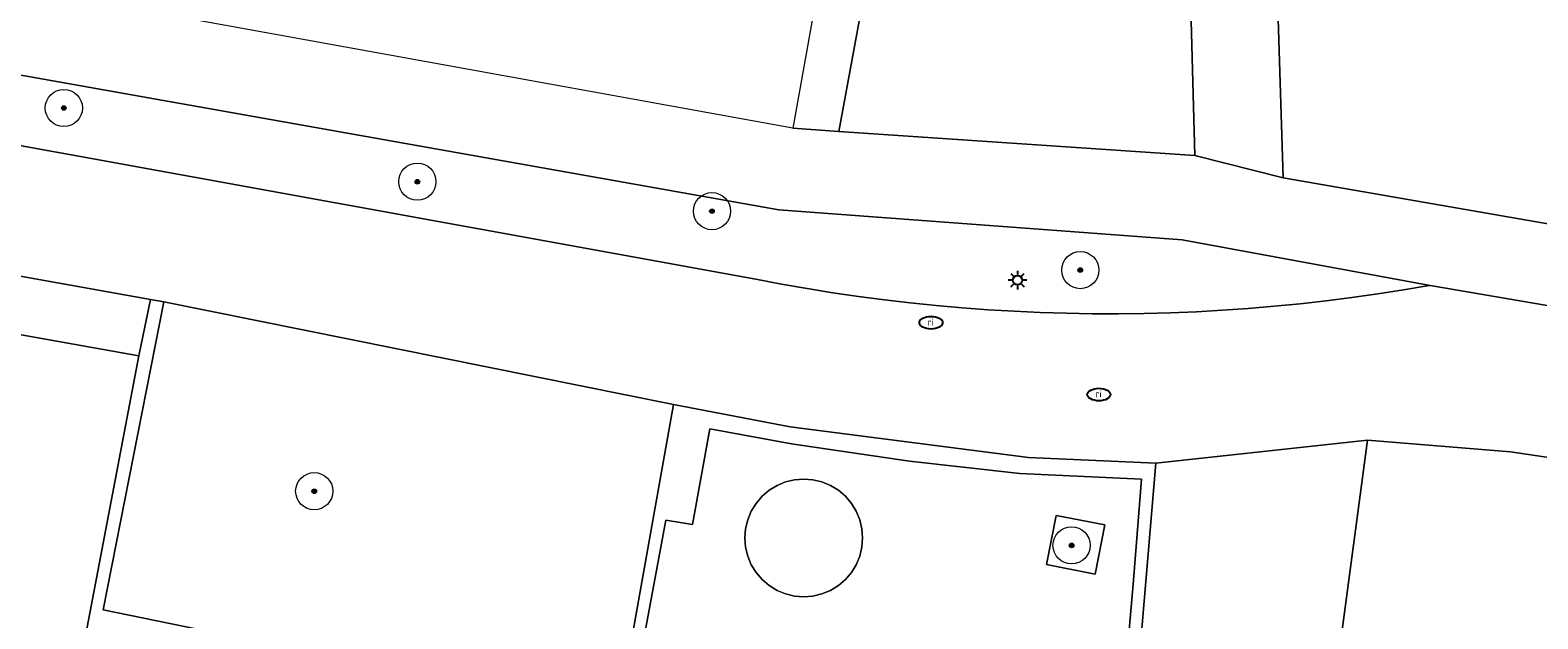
# Model space of a CAD drawing. Header units: metres. Extents: x 152610 to 160096, y 456114 to 462495.
# Tile 489 of 656: x 158172 to 158205, y 460204 to 460217. Entities that reach past the tile are written whole.
import ezdxf
from ezdxf.enums import TextEntityAlignment as Align

# ---------------------------------------------------------------- set-up
doc = ezdxf.new("R2010")
doc.units = ezdxf.units.M
doc.header["$LTSCALE"] = 0.5
doc.layers.get('0').update_dxf_attribs({"linetype": 'CONTINUOUS'})
for name, color, linetype, lineweight in [('B-PV-GR-BEPLANTING_CULTUUR_BOSPLANTSOEN-GV', 251, 'CONTINUOUS', 18), ('B-PV-GR-BEPLANTING_CULTUUR_HEESTERS-GV', 251, 'CONTINUOUS', 18), ('B-PV-GR-BEPLANTING_CULTUUR_VASTE PLANTENVAK-GV', 251, 'CONTINUOUS', 18), ('B-PV-GR-BOOM-S', 251, 'CONTINUOUS', 25), ('B-PV-GR-HAAG-GV', 251, 'CONTINUOUS', 13), ('B-PV-GW-TALUD_KRUIN-G', 251, 'CONTINUOUS', 18), ('B-PV-IE-MEUBILAIR-S', 251, 'CONTINUOUS', 25), ('B-PV-IE-TERREINAFSCHEIDING_KUNSTMATIG_HEKWERK-G', 251, 'IE-TERREINAFSCHEIDING_KUNSTMATIG-SO', 18), ('B-PV-OG-TERREIN_BEGROEID-GV', 251, 'CONTINUOUS', 18), ('B-PV-VH-GESLOTENVERHARDING_ASFALT-GV', 251, 'CONTINUOUS', 18), ('B-PV-VH-ONVERHARD-GV', 251, 'CONTINUOUS', 18), ('B-PV-VH-ONVERHARD_BOOMSCHORS-GV', 251, 'CONTINUOUS', 18), ('B-PV-VH-OPENVERHARDING_TEGEL-GV', 251, 'CONTINUOUS', 18)]:
    doc.layers.add(name, color=color, linetype=linetype, lineweight=lineweight)
doc.styles.add('NLCS-ISO', font='NLCS-ISO.ttf')
doc.linetypes.add('IE-TERREINAFSCHEIDING_KUNSTMATIG-SO', pattern='A,4,[82,NLCS.SHX,S=0.75,R=90,X=0,Y=0],4,-2', length=10)

# ---------------------------------------------------------------- blocks, each defined once
blk = doc.blocks.new('SIE-MEUBILAIR_PAAL_LICHTMAST-SO')
for points in [[(-0.62, 0), (-1, 0)], [(-0.71, 0.71), (-0.44, 0.44)], [(0, 1), (0, 0.62)], [(0.44, 0.44), (0.71, 0.71)], [(1, 0), (0.62, 0)], [(-0.71, -0.71), (-0.44, -0.44)], [(0, -0.62), (0, -1)], [(0.44, -0.44), (0.71, -0.71)]]:
    blk.add_lwpolyline(points)
blk.add_circle((0, 0), 0.5)
blk = doc.blocks.new('SIE-MEUBILAIR_PUT_RIOOLPUT-SO')
blk.add_ellipse((0, 0), major_axis=(1.25, 0), ratio=0.54)
at = {"style": 'NLCS-ISO'}
blk.add_text('ri', height=0.75, dxfattribs=at).set_placement((-0.04, 0.07), align=Align.MIDDLE_CENTER)
blk = doc.blocks.new('SGR-BOOM_GBKN-SO')
at = {"linetype": 'ByBlock', "lineweight": 18}
h = blk.add_hatch(color=0, dxfattribs=at)
h.dxf.hatch_style = 1
edge = h.paths.add_edge_path()
edge.add_arc((0, 0), 0.25, 0, 360)
at = {"color": 0, "linetype": 'ByBlock', "lineweight": 18}
for radius in [2, 0.25]:
    blk.add_circle((0, 0), radius, dxfattribs=at)
at = {"color": 0, "linetype": 'ByBlock', "lineweight": 18, "style": 'NLCS-ISO'}
blk.add_attdef('SOORT', (2.5, 0), '', height=1.5, dxfattribs=at)

msp = doc.modelspace()

# ---------------------------------------------------------------- linework, layer by layer
at = {"layer": 'B-PV-GR-BEPLANTING_CULTUUR_BOSPLANTSOEN-GV', "flags": 128}
msp.add_lwpolyline([(158204.232, 460207.871), (158201.156, 460208.126), (158199.308, 460194.313), (158200.503, 460193.839), (158200.507, 460193.838), (158205.437, 460197.662), (158207.352, 460204.225), (158208.227, 460207.22), (158207.286, 460207.42)], close=True, dxfattribs=at)
at = {"layer": 'B-PV-GR-BEPLANTING_CULTUUR_HEESTERS-GV', "flags": 128}
msp.add_lwpolyline([(158191.905, 460226.338), (158190.92, 460226.51), (158189.278, 460217.61), (158188.781, 460214.836), (158189.771, 460214.769)], close=True, dxfattribs=at)
at = {"layer": 'B-PV-GR-BEPLANTING_CULTUUR_VASTE PLANTENVAK-GV', "flags": 128}
for points in [[(158189.017, 460204.754), (158189.215, 460204.77), (158189.408, 460204.816), (158189.592, 460204.892), (158189.762, 460204.996), (158189.913, 460205.125), (158190.042, 460205.276), (158190.146, 460205.446), (158190.222, 460205.63), (158190.268, 460205.823), (158190.284, 460206.021), (158190.268, 460206.219), (158190.222, 460206.413), (158190.146, 460206.596), (158190.042, 460206.766), (158189.913, 460206.917), (158189.762, 460207.046), (158189.592, 460207.15), (158189.408, 460207.226), (158189.215, 460207.273), (158189.017, 460207.288), (158188.819, 460207.273), (158188.625, 460207.226), (158188.442, 460207.15), (158188.272, 460207.046), (158188.121, 460206.917), (158187.992, 460206.766), (158187.888, 460206.596), (158187.812, 460206.413), (158187.766, 460206.219), (158187.75, 460206.021), (158187.766, 460205.823), (158187.812, 460205.63), (158187.888, 460205.446), (158187.992, 460205.276), (158188.121, 460205.125), (158188.272, 460204.996), (158188.442, 460204.892), (158188.625, 460204.816), (158188.819, 460204.77)], [(158194.449, 460206.505), (158194.243, 460205.448), (158195.293, 460205.243), (158195.499, 460206.301)]]:
    msp.add_lwpolyline(points, close=True, dxfattribs=at)
at = {"layer": 'B-PV-GR-HAAG-GV', "flags": 128}
for points in [[(158177.401, 460203.763), (158173.932, 460204.474), (158175.239, 460211.103), (158174.954, 460211.153), (158174.705, 460209.943), (158173.223, 460202.176)], [(158196.184, 460202.707), (158196.599, 460207.631), (158193.853, 460207.752), (158188.723, 460208.413), (158186.215, 460208.894), (158185.035, 460202.297)], [(158185.22, 460201.963), (158186.044, 460206.404), (158186.621, 460206.314), (158186.998, 460208.367), (158188.756, 460208.045), (158191.293, 460207.671), (158193.668, 460207.405), (158196.285, 460207.284), (158196.113, 460205.113), (158196.08, 460204.7), (158196.043, 460204.287), (158196.007, 460203.874)]]:
    msp.add_lwpolyline(points, dxfattribs=at)
at = {"layer": 'B-PV-GW-TALUD_KRUIN-G', "flags": 128}
msp.add_lwpolyline([(158201.156, 460208.126), (158199.308, 460194.313)], dxfattribs=at)
at = {"layer": 'B-PV-IE-TERREINAFSCHEIDING_KUNSTMATIG_HEKWERK-G', "flags": 128}
for points in [[(158149.183, 460208.655), (158165.883, 460205.467), (158167.212, 460212.535), (158167.499, 460212.484), (158174.954, 460211.153)], [(158174.954, 460211.153), (158174.705, 460209.943), (158173.223, 460202.176), (158172.529, 460199.497)], [(158194.507, 460169.802), (158199.689, 460169.764), (158200.027, 460169.762), (158199.931, 460172.175), (158199.487, 460177.35), (158198.241, 460182.317), (158197.493, 460184.827), (158196.949, 460187.292), (158196.575, 460189.862), (158196.099, 460194.989), (158195.991, 460200.145), (158196.184, 460202.707), (158196.599, 460207.631), (158193.853, 460207.752), (158188.723, 460208.413), (158186.215, 460208.894), (158175.239, 460211.103), (158174.954, 460211.153)], [(158175.239, 460211.103), (158173.932, 460204.474), (158177.401, 460203.763), (158185.035, 460202.297), (158186.215, 460208.894)]]:
    msp.add_lwpolyline(points, dxfattribs=at)
at = {"layer": 'B-PV-OG-TERREIN_BEGROEID-GV', "flags": 128}
for points in [[(158206.212, 460269.265), (158202.663, 460250), (158200.235, 460236.827), (158198.91, 460229.638), (158198.893, 460229.489), (158198.879, 460229.339), (158198.867, 460229.189), (158198.858, 460229.039), (158198.852, 460228.889), (158198.849, 460228.738), (158198.848, 460228.663), (158198.848, 460228.588), (158198.85, 460228.438), (158198.855, 460228.288), (158198.862, 460228.137), (158198.869, 460228.034), (158198.872, 460227.987), (158198.885, 460227.838), (158198.9, 460227.688), (158199.34, 460213.77), (158208.136, 460212.246)], [(158191.905, 460226.338), (158189.771, 460214.769), (158197.44, 460214.254), (158197.051, 460228.498)], [(158169.878, 460214.874), (158187.984, 460211.589), (158188.535, 460211.484), (158189.087, 460211.388), (158189.641, 460211.299), (158190.196, 460211.218), (158190.752, 460211.145), (158191.309, 460211.08), (158191.867, 460211.023), (158192.426, 460210.973), (158192.985, 460210.932), (158193.545, 460210.899), (158194.105, 460210.874), (158194.666, 460210.856), (158195.226, 460210.847), (158195.787, 460210.846), (158196.348, 460210.853), (158196.908, 460210.867), (158197.469, 460210.89), (158198.029, 460210.921), (158198.588, 460210.959), (158199.147, 460211.006), (158199.705, 460211.061), (158200.262, 460211.124), (158200.819, 460211.194), (158201.374, 460211.273), (158201.928, 460211.359), (158202.481, 460211.453), (158202.502, 460211.457), (158197.167, 460212.439), (158188.483, 460213.083), (158170.139, 460216.341)], [(158199.473, 460182.686), (158199.505, 460183.517), (158199.55, 460184.347), (158198.551, 460188.658), (158199.308, 460194.313), (158201.156, 460208.126), (158196.599, 460207.631), (158196.184, 460202.707), (158195.991, 460200.145), (158196.099, 460194.989), (158196.575, 460189.862), (158196.949, 460187.292), (158197.493, 460184.827), (158198.241, 460182.317)]]:
    msp.add_lwpolyline(points, dxfattribs=at)
at = {"layer": 'B-PV-VH-GESLOTENVERHARDING_ASFALT-GV', "flags": 128}
for points in [[(158207.836, 460210.541), (158202.502, 460211.457), (158202.481, 460211.453), (158201.928, 460211.359), (158201.374, 460211.273), (158200.819, 460211.194), (158200.262, 460211.124), (158199.705, 460211.061), (158199.147, 460211.006), (158198.588, 460210.959), (158198.029, 460210.921), (158197.469, 460210.89), (158196.908, 460210.867), (158196.348, 460210.853), (158195.787, 460210.846), (158195.226, 460210.847), (158194.666, 460210.856), (158194.105, 460210.874), (158193.545, 460210.899), (158192.985, 460210.932), (158192.426, 460210.973), (158191.867, 460211.023), (158191.309, 460211.08), (158190.752, 460211.145), (158190.196, 460211.218), (158189.641, 460211.299), (158189.087, 460211.388), (158188.535, 460211.484), (158187.984, 460211.589), (158169.878, 460214.874)], [(158167.499, 460212.484), (158174.954, 460211.153), (158175.239, 460211.103), (158186.215, 460208.894), (158188.723, 460208.413), (158193.853, 460207.752), (158196.599, 460207.631), (158201.156, 460208.126), (158204.232, 460207.871), (158207.286, 460207.42)]]:
    msp.add_lwpolyline(points, dxfattribs=at)
at = {"layer": 'B-PV-VH-ONVERHARD-GV', "flags": 128}
for points in [[(158177.401, 460203.763), (158173.932, 460204.474), (158175.239, 460211.103), (158174.954, 460211.153), (158174.705, 460209.943), (158173.223, 460202.176)], [(158196.184, 460202.707), (158196.599, 460207.631), (158193.853, 460207.752), (158188.723, 460208.413), (158186.215, 460208.894), (158185.035, 460202.297)], [(158185.22, 460201.963), (158186.044, 460206.404), (158186.621, 460206.314), (158186.998, 460208.367), (158188.756, 460208.045), (158191.293, 460207.671), (158193.668, 460207.405), (158196.285, 460207.284), (158196.113, 460205.113), (158196.08, 460204.7), (158196.043, 460204.287), (158196.007, 460203.874)]]:
    msp.add_lwpolyline(points, dxfattribs=at)
at = {"layer": 'B-PV-VH-ONVERHARD_BOOMSCHORS-GV', "flags": 128}
msp.add_lwpolyline([(158175.239, 460211.103), (158173.932, 460204.474), (158177.401, 460203.763), (158185.035, 460202.297), (158186.215, 460208.894)], close=True, dxfattribs=at)
at = {"layer": 'B-PV-VH-OPENVERHARDING_TEGEL-GV', "flags": 128}
for points in [[(158197.051, 460228.498), (158197.44, 460214.254), (158199.34, 460213.77), (158198.9, 460227.688)], [(158172.529, 460199.497), (158173.223, 460202.176), (158174.705, 460209.943), (158168.468, 460211.054), (158167.061, 460203.804), (158161.997, 460204.735), (158160.433, 460201.727), (158159.609, 460200.416), (158158.565, 460199.173), (158156.728, 460197.861)], [(158196.007, 460203.874), (158196.043, 460204.287), (158196.08, 460204.7), (158196.113, 460205.113), (158196.285, 460207.284), (158193.668, 460207.405), (158191.293, 460207.671), (158188.756, 460208.045), (158186.998, 460208.367), (158186.621, 460206.314), (158186.044, 460206.404), (158185.22, 460201.963)]]:
    msp.add_lwpolyline(points, dxfattribs=at)
for points in [[(158168.467, 460218.242), (158168.192, 460216.687), (158167.933, 460215.227), (158169.878, 460214.874), (158170.139, 460216.341), (158188.483, 460213.083), (158197.167, 460212.439), (158202.502, 460211.457), (158207.836, 460210.541), (158208.136, 460212.246), (158199.34, 460213.77), (158197.44, 460214.254), (158189.771, 460214.769), (158188.781, 460214.836), (158170.422, 460218.165), (158168.897, 460218.166)], [(158148.304, 460207.333), (158151.94, 460206.626), (158161.997, 460204.735), (158167.061, 460203.804), (158168.468, 460211.054), (158174.705, 460209.943), (158174.954, 460211.153), (158167.499, 460212.484), (158166.087, 460205.208), (158149.029, 460208.43)], [(158189.017, 460204.754), (158188.819, 460204.77), (158188.625, 460204.816), (158188.442, 460204.892), (158188.272, 460204.996), (158188.121, 460205.125), (158187.992, 460205.276), (158187.888, 460205.446), (158187.812, 460205.63), (158187.766, 460205.823), (158187.75, 460206.021), (158187.766, 460206.219), (158187.812, 460206.413), (158187.888, 460206.596), (158187.992, 460206.766), (158188.121, 460206.917), (158188.272, 460207.046), (158188.442, 460207.15), (158188.625, 460207.226), (158188.819, 460207.273), (158189.017, 460207.288), (158189.215, 460207.273), (158189.408, 460207.226), (158189.592, 460207.15), (158189.762, 460207.046), (158189.913, 460206.917), (158190.042, 460206.766), (158190.146, 460206.596), (158190.222, 460206.413), (158190.268, 460206.219), (158190.284, 460206.021), (158190.268, 460205.823), (158190.222, 460205.63), (158190.146, 460205.446), (158190.042, 460205.276), (158189.913, 460205.125), (158189.762, 460204.996), (158189.592, 460204.892), (158189.408, 460204.816), (158189.215, 460204.77)], [(158194.449, 460206.505), (158195.499, 460206.301), (158195.293, 460205.243), (158194.243, 460205.448)]]:
    msp.add_lwpolyline(points, close=True, dxfattribs=at)

# ---------------------------------------------------------------- block references
at = {"layer": 'B-PV-GR-BOOM-S', "xscale": 0.2, "yscale": 0.2, "zscale": 0.2}
for p in [(158173.087, 460215.273), (158180.698, 460213.687), (158187.041, 460213.053), (158194.97, 460211.785), (158178.478, 460207.027), (158194.783, 460205.861)]:
    msp.add_blockref('SGR-BOOM_GBKN-SO', p, dxfattribs=at)
at = {"layer": 'B-PV-IE-MEUBILAIR-S', "xscale": 0.2, "yscale": 0.2, "zscale": 0.2}
for name, p in [('SIE-MEUBILAIR_PAAL_LICHTMAST-SO', (158193.619, 460211.567)), ('SIE-MEUBILAIR_PUT_RIOOLPUT-SO', (158191.757, 460210.652)), ('SIE-MEUBILAIR_PUT_RIOOLPUT-SO', (158195.371, 460209.107))]:
    msp.add_blockref(name, p, dxfattribs=at)

doc.saveas('drawing.dxf')
